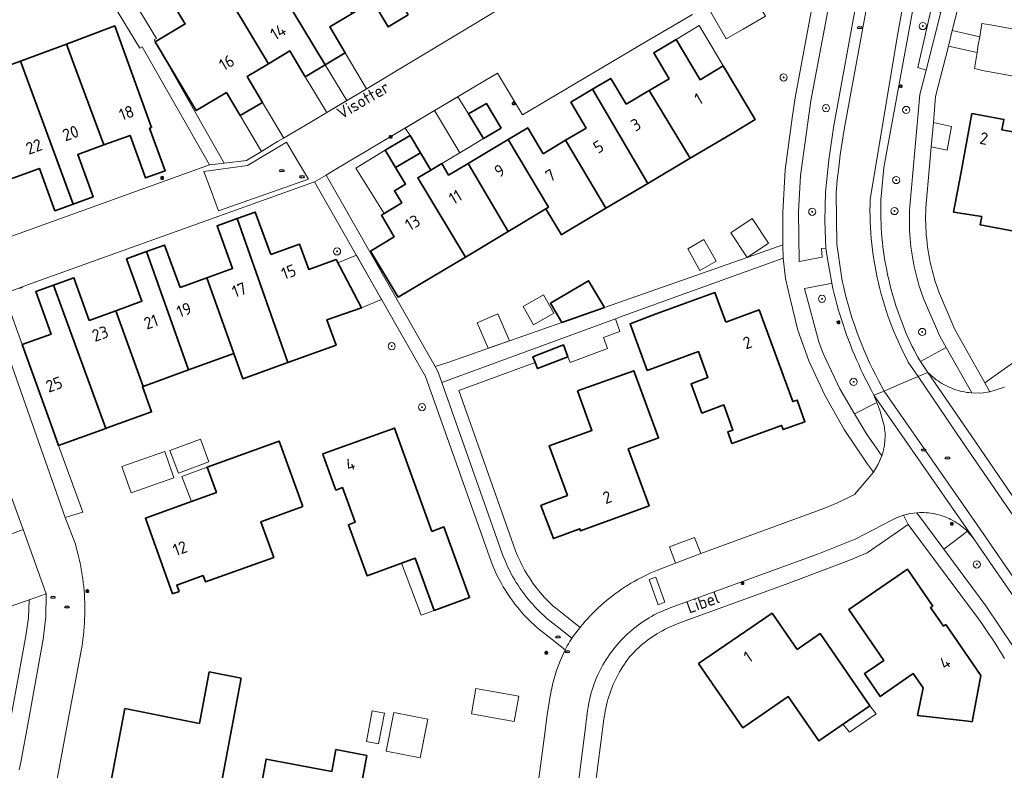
# Model space of a CAD drawing. Header units: metres. Extents: x 152610 to 160096, y 456114 to 462495.
# Tile 603 of 938: x 158828 to 158938, y 460103 to 460187. Entities that reach past the tile are written whole.
import ezdxf
from ezdxf.enums import TextEntityAlignment as Align

# ---------------------------------------------------------------- set-up
doc = ezdxf.new("R2010")
doc.units = ezdxf.units.M
doc.header["$LTSCALE"] = 0.5
doc.layers.get('0').update_dxf_attribs({"linetype": 'CONTINUOUS'})
for name, color, linetype, lineweight in [('B-PV-GR-BEPLANTING_CULTUUR_HEESTERS-GV', 251, 'CONTINUOUS', 18), ('B-PV-GR-BOOM-S', 251, 'CONTINUOUS', 25), ('B-PV-GR-HAAG-GV', 251, 'CONTINUOUS', 13), ('B-PV-IE-MEUBILAIR-S', 251, 'CONTINUOUS', 25), ('B-PV-OG-BEBOUWING-GV', 6, 'CONTINUOUS', 35), ('B-PV-OG-BEBOUWING-T18', 1, 'CONTINUOUS', 18), ('B-PV-OG-BEBOUWING_OVERBOUWING-GV', 251, 'CONTINUOUS', 18), ('B-PV-OG-BEBOUWING_SCHUUR-GV', 251, 'CONTINUOUS', 18), ('B-PV-OG-TERREIN_BEGROEID-GV', 251, 'CONTINUOUS', 18), ('B-PV-OG-TOPOGRAFIE-T18', 1, 'CONTINUOUS', 18), ('B-PV-VH-GESLOTENVERHARDING_ASFALT-GV', 251, 'CONTINUOUS', 18), ('B-PV-VH-HALFVERHARDING_GRAVEL-GV', 251, 'CONTINUOUS', 18), ('B-PV-VH-ONVERHARD_ZAND-GV', 251, 'CONTINUOUS', 18), ('B-PV-VH-OPENVERHARDING_BETONSTRAATSTEEN-GV', 251, 'CONTINUOUS', 18), ('B-PV-VH-OPENVERHARDING_TEGEL-GV', 251, 'CONTINUOUS', 18)]:
    doc.layers.add(name, color=color, linetype=linetype, lineweight=lineweight)
doc.styles.add('NLCS-ISO', font='NLCS-ISO.ttf')
doc.styles.add('NLCS-ISO-M750-T18', font='NLCS-ISO.ttf', dxfattribs={"height": 1.35})

# ---------------------------------------------------------------- blocks, each defined once
blk = doc.blocks.new('SIE-MEUBILAIR_PAAL_LICHTMAST-SO')
for points in [[(-0.62, 0), (-1, 0)], [(-0.71, 0.71), (-0.44, 0.44)], [(0, 1), (0, 0.62)], [(0.44, 0.44), (0.71, 0.71)], [(1, 0), (0.62, 0)], [(-0.71, -0.71), (-0.44, -0.44)], [(0, -0.62), (0, -1)], [(0.44, -0.44), (0.71, -0.71)]]:
    blk.add_lwpolyline(points)
blk.add_circle((0, 0), 0.5)
blk = doc.blocks.new('SIE-MEUBILAIR_PUT_RIOOLPUT-SO')
blk.add_ellipse((0, 0), major_axis=(1.25, 0), ratio=0.54)
at = {"style": 'NLCS-ISO'}
blk.add_text('ri', height=0.75, dxfattribs=at).set_placement((-0.04, 0.07), align=Align.MIDDLE_CENTER)
blk = doc.blocks.new('SGR-BOOM_GBKN-SO')
at = {"linetype": 'ByBlock', "lineweight": 18}
h = blk.add_hatch(color=0, dxfattribs=at)
h.dxf.hatch_style = 1
edge = h.paths.add_edge_path()
edge.add_arc((0, 0), 0.25, 0, 360)
at = {"color": 0, "linetype": 'ByBlock', "lineweight": 18}
for radius in [2, 0.25]:
    blk.add_circle((0, 0), radius, dxfattribs=at)
at = {"color": 0, "linetype": 'ByBlock', "lineweight": 18, "style": 'NLCS-ISO'}
blk.add_attdef('SOORT', (2.5, 0), '', height=1.5, dxfattribs=at)

msp = doc.modelspace()

# ---------------------------------------------------------------- linework, layer by layer
at = {"layer": 'B-PV-GR-BEPLANTING_CULTUUR_HEESTERS-GV', "flags": 128}
for points in [[(158931.104, 460187.416), (158929.972, 460187.624), (158928.533, 460181.221), (158929.447, 460180.936)], [(158932.271, 460174.647), (158930.254, 460175.084), (158930.014, 460172.363), (158931.786, 460171.983)]]:
    msp.add_lwpolyline(points, close=True, dxfattribs=at)
for points in [[(158951.39, 460156.81), (158937.56, 460147.1), (158936.007, 460145.967), (158936.572, 460144.959), (158938.213, 460145.476)], [(158826.24, 460150.55), (158833.14, 460130.92), (158834.099, 460131.209), (158835.1, 460131.51), (158832.409, 460138.978), (158831.39, 460141.8), (158828.34, 460150.25), (158826.561, 460155.154)]]:
    msp.add_lwpolyline(points, dxfattribs=at)
at = {"layer": 'B-PV-GR-HAAG-GV', "flags": 128}
msp.add_lwpolyline([(158885.706, 460148.25), (158885.457, 460148.891), (158888.865, 460150.213), (158889.377, 460148.892), (158889.63, 460148.239), (158893.808, 460149.823), (158893.357, 460151.053), (158895.198, 460151.727), (158894.682, 460153.136), (158876.686, 460146.544), (158875.277, 460146.028), (158882.11, 460126.67), (158882.247, 460126.321), (158882.391, 460125.974), (158882.543, 460125.631), (158882.702, 460125.291), (158882.869, 460124.954), (158883.042, 460124.621), (158883.222, 460124.292), (158883.41, 460123.966), (158883.604, 460123.645), (158883.805, 460123.328), (158884.013, 460123.016), (158884.228, 460122.707), (158884.448, 460122.404), (158884.676, 460122.105), (158884.91, 460121.812), (158885.15, 460121.523), (158885.396, 460121.239), (158885.648, 460120.961), (158885.905, 460120.688), (158886.169, 460120.421), (158886.438, 460120.159), (158886.713, 460119.903), (158886.993, 460119.653), (158887.02, 460119.63), (158888.37, 460118.572), (158889.82, 460117.43), (158890.005, 460117.688), (158890.253, 460118.023), (158890.508, 460118.353), (158890.727, 460118.625), (158889.297, 460119.752), (158887.969, 460120.792), (158887.724, 460121.012), (158887.472, 460121.245), (158887.226, 460121.486), (158886.985, 460121.73), (158886.75, 460121.979), (158886.519, 460122.234), (158886.294, 460122.493), (158886.073, 460122.759), (158885.859, 460123.028), (158885.651, 460123.3), (158885.451, 460123.576), (158885.253, 460123.86), (158885.063, 460124.146), (158884.879, 460124.435), (158884.702, 460124.729), (158884.53, 460125.027), (158884.366, 460125.327), (158884.207, 460125.633), (158884.054, 460125.942), (158883.908, 460126.253), (158883.77, 460126.565), (158883.638, 460126.883), (158883.516, 460127.194), (158877.185, 460145.129)], close=True, dxfattribs=at)
at = {"layer": 'B-PV-OG-BEBOUWING-GV', "flags": 128}
for points in [[(158871.512, 460187.124), (158865.213, 460197.575), (158860.658, 460194.857), (158865.248, 460187.27), (158867.54, 460188.64), (158869.26, 460185.78)], [(158855.907, 460192.022), (158854.358, 460194.591), (158849.782, 460191.86), (158855.877, 460181.655), (158858.28, 460183.09), (158860, 460180.21), (158862.228, 460181.546), (158855.92, 460192.03)], [(158865.248, 460187.27), (158860.658, 460194.857), (158855.92, 460192.03), (158862.228, 460181.546), (158864.47, 460182.89), (158862.74, 460185.77)], [(158855.877, 460181.655), (158849.782, 460191.86), (158844.878, 460188.934), (158846.42, 460186.36), (158846.569, 460186.111), (158843.215, 460184.112), (158847.797, 460176.424), (158851.168, 460178.434), (158852.71, 460175.86), (158855.21, 460177.34), (158853.49, 460180.23)], [(158837.471, 460172.582), (158840.42, 460173.65), (158842.14, 460168.89), (158844.31, 460169.68), (158842.58, 460174.44), (158842.8, 460174.52), (158839.73, 460182.99), (158838.682, 460185.88), (158833.27, 460183.865), (158834.33, 460181.02)], [(158834.33, 460181.02), (158833.27, 460183.865), (158828.132, 460181.952), (158834.035, 460165.951), (158836.27, 460166.76), (158834.54, 460171.52), (158837.471, 460172.582)], [(158904.156, 460179.873), (158901.47, 460184.38), (158898.97, 460182.89), (158900.7, 460179.98), (158898.482, 460178.658), (158903.058, 460171.088), (158907.75, 460173.87), (158910.319, 460175.405), (158906.733, 460181.409)], [(158834.035, 460165.951), (158828.132, 460181.952), (158823.492, 460180.258), (158824.52, 460177.44), (158824.137, 460177.299), (158825.747, 460173.114), (158825.49, 460173.02), (158827.03, 460168.78), (158827.289, 460168.874), (158830.26, 460169.96), (158831.99, 460165.21)], [(158895.9, 460177.12), (158894.17, 460180.02), (158892.133, 460178.806), (158898.304, 460168.269), (158903.058, 460171.088), (158898.482, 460178.658)], [(158898.304, 460168.269), (158892.133, 460178.806), (158889.69, 460177.35), (158891.41, 460174.47), (158889.116, 460173.098), (158893.629, 460165.498)], [(158881.91, 460174.46), (158880.26, 460177.23), (158878.27, 460176.04), (158879.92, 460173.28)], [(158935.672, 460164.582), (158935.499, 460163.625), (158941.037, 460162.605), (158941.404, 460164.546), (158943.065, 460173.322), (158937.92, 460174.26), (158938.097, 460175.207), (158938.14, 460175.44), (158934.57, 460176.09), (158933.34, 460169.34), (158932.516, 460165.06)], [(158872.876, 460171.712), (158871.72, 460173.64), (158868.95, 460171.979), (158870.099, 460170.063)], [(158886.61, 460171.6), (158884.89, 460174.5), (158882.679, 460173.18), (158887.219, 460165.63), (158886.92, 460165.45), (158888.64, 460162.54), (158888.986, 460162.743), (158893.629, 460165.498), (158889.116, 460173.098)], [(158887.219, 460165.63), (158882.679, 460173.18), (158878.204, 460170.508), (158882.687, 460162.909), (158886.92, 460165.45)], [(158870.099, 460170.063), (158871.218, 460168.197), (158869.974, 460167.451), (158870.791, 460166.088), (158868.51, 460164.72), (158869.955, 460162.31), (158867.296, 460160.716), (158870.381, 460155.57), (158877.904, 460160.038), (158872.58, 460168.901), (158874.039, 460169.772), (158872.876, 460171.712)], [(158882.687, 460162.909), (158878.204, 460170.508), (158876.024, 460169.206), (158875.254, 460170.496), (158874.039, 460169.772), (158872.58, 460168.901), (158877.904, 460160.038)], [(158856.13, 460160.31), (158854.41, 460165.07), (158852.38, 460164.333), (158858.044, 460148.247), (158863.44, 460150.199), (158862.42, 460153.02), (158866.288, 460154.372), (158863.44, 460159.755), (158860.384, 460158.649), (158859.36, 460161.48)], [(158858.044, 460148.247), (158852.38, 460164.333), (158850.14, 460163.52), (158851.87, 460158.76), (158848.999, 460157.715), (158851.995, 460149.25), (158852.996, 460146.422)], [(158846.952, 460147.426), (158842.242, 460160.649), (158840.01, 460159.84), (158841.73, 460155.09), (158838.808, 460154.028), (158841.846, 460145.58)], [(158845.99, 460156.62), (158844.26, 460161.38), (158842.242, 460160.649), (158846.952, 460147.426), (158851.995, 460149.25), (158848.999, 460157.715)], [(158835.84, 460152.95), (158834.12, 460157.72), (158831.847, 460156.897), (158837.68, 460140.884), (158837.849, 460140.945), (158842.809, 460142.739), (158841.785, 460145.558), (158841.846, 460145.58), (158838.808, 460154.028)], [(158893.457, 460154.39), (158891.683, 460157.392), (158887.424, 460154.874), (158888.696, 460152.722)], [(158837.68, 460140.884), (158831.847, 460156.897), (158829.84, 460156.17), (158831.57, 460151.42), (158828.34, 460150.25), (158831.39, 460141.8), (158832.409, 460138.978)], [(158907.03, 460152.76), (158905.82, 460156.06), (158899.25, 460153.69), (158896.337, 460152.583), (158898.25, 460147.367), (158901.16, 460148.43), (158903.98, 460149.46), (158905.031, 460146.578), (158903.161, 460145.869), (158904.36, 460142.581), (158906.81, 460143.51), (158907.84, 460140.69), (158907.26, 460140.48), (158907.72, 460139.2), (158913.27, 460141.21), (158913.44, 460140.74), (158915.89, 460141.62), (158915, 460144.05), (158914.52, 460143.88), (158910.78, 460154.13)], [(158889.377, 460148.892), (158888.865, 460150.213), (158885.457, 460148.891), (158885.706, 460148.25), (158885.969, 460147.571)], [(158887.212, 460129.999), (158887.751, 460128.559), (158890.694, 460129.661), (158890.78, 460129.43), (158898.46, 460132.23), (158896.12, 460138.58), (158899.415, 460139.785), (158899.51, 460139.82), (158896.74, 460147.33), (158890.46, 460145.06), (158892.06, 460140.63), (158887.27, 460138.91), (158889.318, 460133.38), (158886.808, 460132.44), (158886.361, 460132.272)], [(158874.16, 460129.36), (158869.96, 460140.92), (158861.95, 460138.02), (158861.994, 460137.9), (158863.317, 460134.263), (158863.42, 460133.98), (158864.17, 460134.25), (158865.58, 460130.38), (158864.83, 460130.11), (158866.91, 460124.39), (158872.3, 460126.35), (158874.43, 460120.52), (158878.38, 460121.95), (158875.51, 460129.85)], [(158859.74, 460132.13), (158857.076, 460139.453), (158849.031, 460136.545), (158850.06, 460133.7), (158847.172, 460132.661), (158842.11, 460130.84), (158845.16, 460122.39), (158845.349, 460122.456), (158845.692, 460122.575), (158845.88, 460122.64), (158845.62, 460123.36), (158848.57, 460124.42), (158848.82, 460123.7), (158856.47, 460126.45), (158855.03, 460130.43)], [(158930.2, 460121.01), (158927.36, 460125.12), (158920.79, 460120.61), (158924.7, 460114.92), (158922.846, 460113.653), (158922.55, 460113.45), (158924.3, 460110.9), (158928.01, 460113.45), (158929.1, 460111.87), (158928.49, 460108.77), (158934.158, 460108.118), (158934.58, 460108.07), (158935.57, 460113.23), (158931.63, 460118.94), (158931.38, 460118.77), (158929.95, 460120.84)], [(158915.01, 460116.15), (158912.21, 460120.2), (158904, 460114.57), (158908.94, 460107.39), (158914.02, 460110.89), (158917.43, 460105.93), (158923.15, 460109.86), (158917.597, 460117.928)], [(158852.819, 460112.949), (158849.259, 460113.643), (158848.15, 460107.89), (158839.82, 460109.54), (158838.05, 460100.31), (158836.62, 460100.59), (158835.919, 460096.907), (158845.66, 460094.978), (158846.709, 460100.419), (158850.327, 460099.709), (158850.742, 460101.822)], [(158866.89, 460104.3), (158863.43, 460104.95), (158862.97, 460102.51), (158855.62, 460103.89), (158853.33, 460091.56), (158857.91, 460090.7), (158857.81, 460090.2), (158858.99, 460089.98), (158859.09, 460090.48), (158860.95, 460090.13), (158862.49, 460098.46), (158865.69, 460097.87)]]:
    msp.add_lwpolyline(points, close=True, dxfattribs=at)
at = {"layer": 'B-PV-OG-BEBOUWING_OVERBOUWING-GV', "flags": 128}
for points in [[(158905.494, 460183.507), (158904.053, 460185.926), (158901.47, 460184.38), (158904.156, 460179.873), (158906.733, 460181.409)], [(158862.228, 460181.546), (158864.642, 460177.546), (158865.978, 460178.347), (158866.84, 460178.864), (158864.47, 460182.89)], [(158864.642, 460177.546), (158862.228, 460181.546), (158860, 460180.21), (158862.402, 460176.203)], [(158874.458, 460176.425), (158877.294, 460171.713), (158879.92, 460173.28), (158878.27, 460176.04), (158877.064, 460177.973)], [(158857.587, 460173.353), (158855.21, 460177.34), (158852.71, 460175.86), (158855.092, 460171.84), (158856.9, 460172.95), (158857.575, 460173.346)], [(158877.294, 460171.713), (158874.458, 460176.425), (158871.169, 460174.471), (158871.72, 460173.64), (158872.876, 460171.712), (158874.039, 460169.772), (158875.254, 460170.496)], [(158870.099, 460170.063), (158868.95, 460171.979), (158865.645, 460169.968), (158868.813, 460164.902), (158870.791, 460166.088), (158869.974, 460167.451), (158871.218, 460168.197)], [(158845.312, 460135.352), (158844.274, 460138.291), (158839.494, 460136.603), (158840.533, 460133.663)], [(158850.06, 460133.7), (158849.031, 460136.545), (158846.173, 460135.51), (158847.257, 460132.692)], [(158874.43, 460120.52), (158872.3, 460126.35), (158870.773, 460125.795), (158872.955, 460119.986)], [(158923.848, 460108.956), (158923.15, 460109.86), (158920.143, 460107.794), (158920.89, 460106.908)], [(158868.843, 460109.035), (158867.489, 460109.293), (158866.836, 460105.866), (158868.191, 460105.609)]]:
    msp.add_lwpolyline(points, close=True, dxfattribs=at)
at = {"layer": 'B-PV-OG-BEBOUWING_SCHUUR-GV', "flags": 128}
for points in [[(158911.808, 460161.576), (158909.982, 460164.336), (158907.608, 460162.765), (158909.434, 460160.005)], [(158905.947, 460159.576), (158904.586, 460161.988), (158902.775, 460160.966), (158904.136, 460158.554)], [(158868.536, 460155.307), (158865.709, 460160.26), (158863.632, 460159.392), (158866.288, 460154.372)], [(158887.806, 460153.774), (158886.646, 460155.805), (158884.352, 460154.495), (158885.513, 460152.464)], [(158882.841, 460150.671), (158881.524, 460153.676), (158879.216, 460152.665), (158880.456, 460149.835)], [(158849.214, 460137.14), (158848.26, 460139.674), (158844.861, 460138.395), (158845.815, 460135.86)], [(158883.869, 460110.928), (158879.093, 460111.784), (158878.588, 460108.966), (158883.364, 460108.11)], [(158873.707, 460108.355), (158869.903, 460109.099), (158869.058, 460104.779), (158872.863, 460104.036)]]:
    msp.add_lwpolyline(points, close=True, dxfattribs=at)
at = {"layer": 'B-PV-OG-TERREIN_BEGROEID-GV', "flags": 128}
for points in [[(158928.365, 460225.046), (158926.11, 460227.06), (158926.51, 460221.4), (158925.41, 460216.24), (158922.92, 460211.55), (158922.47, 460209.45), (158920.14, 460197.32), (158918.7, 460189.01), (158916.55, 460177.5), (158915.39, 460169.15), (158915.16, 460165.11), (158915.26, 460159.53), (158917.82, 460160.01), (158917.73, 460160.98), (158918.23, 460161.03), (158918.13, 460164.07), (158918.18, 460167.31), (158918.56, 460170.92), (158919.1, 460174.51), (158921.29, 460186.58), (158924.81, 460205.79)], [(158921.447, 460142.513), (158923.931, 460143.76), (158923.607, 460144.575), (158923.338, 460145.127), (158923.05, 460145.67), (158922.953, 460145.856), (158922.679, 460146.39), (158922.413, 460146.928), (158922.153, 460147.469), (158921.901, 460148.014), (158921.656, 460148.562), (158921.419, 460149.113), (158921.189, 460149.668), (158920.966, 460150.225), (158920.751, 460150.786), (158920.543, 460151.349), (158920.343, 460151.915), (158920.15, 460152.483), (158919.965, 460153.054), (158919.788, 460153.628), (158919.618, 460154.203), (158919.456, 460154.781), (158919.302, 460155.361), (158919.155, 460155.943), (158919.016, 460156.527), (158918.885, 460157.113), (158918.396, 460157.023), (158915.84, 460156.54), (158917.46, 460150.54), (158917.93, 460149.26), (158919.78, 460145.31)]]:
    msp.add_lwpolyline(points, close=True, dxfattribs=at)
for points in [[(158931.01, 460204.38), (158927.49, 460185.06), (158924.73, 460170.04), (158924.42, 460166.8), (158924.38, 460166.48), (158924.368, 460165.95), (158924.363, 460165.42), (158924.367, 460164.89), (158924.378, 460164.36), (158924.398, 460163.83), (158924.426, 460163.301), (158924.461, 460162.772), (158924.505, 460162.244), (158924.556, 460161.716), (158924.616, 460161.19), (158924.683, 460160.664), (158924.759, 460160.139), (158924.842, 460159.616), (158924.933, 460159.094), (158925.032, 460158.573), (158925.139, 460158.054), (158925.254, 460157.536), (158925.376, 460157.021), (158925.507, 460156.507), (158925.645, 460155.995), (158925.79, 460155.485), (158925.944, 460154.978), (158926.105, 460154.473), (158926.273, 460153.97), (158926.45, 460153.47), (158926.633, 460152.973), (158926.825, 460152.479), (158927.023, 460151.988), (158927.229, 460151.499), (158927.443, 460151.014), (158927.663, 460150.532), (158927.891, 460150.054), (158928.126, 460149.578), (158928.369, 460149.107), (158928.51, 460148.84), (158928.824, 460148.373), (158931.676, 460149.937), (158930.97, 460151.18), (158929.12, 460155.47), (158929.108, 460155.502), (158928.957, 460155.927), (158928.814, 460156.355), (158928.679, 460156.786), (158928.55, 460157.218), (158928.43, 460157.653), (158928.317, 460158.09), (158928.213, 460158.529), (158928.115, 460158.97), (158928.026, 460159.412), (158927.945, 460159.856), (158927.871, 460160.301), (158927.806, 460160.748), (158927.748, 460161.195), (158927.698, 460161.644), (158927.657, 460162.093), (158927.623, 460162.543), (158927.597, 460162.994), (158927.579, 460163.445), (158927.569, 460163.896), (158927.567, 460164.347), (158927.574, 460164.798), (158927.588, 460165.249), (158927.61, 460165.7), (158928.75, 460178.21), (158929.447, 460180.936), (158928.533, 460181.221), (158929.972, 460187.624)], [(158942.41, 460117.45), (158936.56, 460125.93), (158934.77, 460128.54), (158934.624, 460128.731), (158934.472, 460128.916), (158934.313, 460129.097), (158934.149, 460129.272), (158934.055, 460129.366), (158931.42, 460127.365), (158936.13, 460121.02), (158939.32, 460116.27)]]:
    msp.add_lwpolyline(points, dxfattribs=at)
at = {"layer": 'B-PV-VH-GESLOTENVERHARDING_ASFALT-GV', "flags": 128}
for points in [[(158924.81, 460205.79), (158921.29, 460186.58), (158919.1, 460174.51), (158918.56, 460170.92), (158918.18, 460167.31), (158918.13, 460164.07), (158918.23, 460161.03), (158918.37, 460160.07), (158918.885, 460157.113), (158919.016, 460156.527), (158919.155, 460155.943), (158919.302, 460155.361), (158919.456, 460154.781), (158919.618, 460154.203), (158919.788, 460153.628), (158919.965, 460153.054), (158920.15, 460152.483), (158920.343, 460151.915), (158920.543, 460151.349), (158920.751, 460150.786), (158920.966, 460150.225), (158921.189, 460149.668), (158921.419, 460149.113), (158921.656, 460148.562), (158921.901, 460148.014), (158922.153, 460147.469), (158922.413, 460146.928), (158922.679, 460146.39), (158922.953, 460145.856), (158923.05, 460145.67), (158923.338, 460145.127), (158923.607, 460144.575), (158924.738, 460145.055), (158924.112, 460146.229), (158923.771, 460146.889), (158923.442, 460147.556), (158923.124, 460148.227), (158922.817, 460148.904), (158922.522, 460149.586), (158922.239, 460150.273), (158921.967, 460150.964), (158921.707, 460151.66), (158921.459, 460152.361), (158921.222, 460153.065), (158920.998, 460153.774), (158920.786, 460154.486), (158920.585, 460155.201), (158920.398, 460155.92), (158920.222, 460156.642), (158920.058, 460157.367), (158919.451, 460161.478), (158919.376, 460167.211), (158919.507, 460168.636), (158919.663, 460170.058), (158919.845, 460171.477), (158920.051, 460172.893), (158920.282, 460174.305), (158931.69, 460236.456)], [(158931.69, 460236.456), (158920.282, 460174.305), (158920.051, 460172.893), (158919.845, 460171.477), (158919.663, 460170.058), (158919.507, 460168.636), (158919.376, 460167.211), (158919.451, 460161.478), (158920.058, 460157.367), (158920.222, 460156.642), (158920.398, 460155.92), (158920.585, 460155.201), (158920.786, 460154.486), (158920.998, 460153.774), (158921.222, 460153.065), (158921.459, 460152.361), (158921.707, 460151.66), (158921.967, 460150.964), (158922.239, 460150.273), (158922.522, 460149.586), (158922.817, 460148.904), (158923.124, 460148.227), (158923.442, 460147.556), (158923.771, 460146.889), (158924.112, 460146.229), (158924.738, 460145.055), (158926.18, 460145.667), (158928.536, 460146.667), (158927.452, 460148.274), (158927.159, 460148.834), (158926.876, 460149.398), (158926.603, 460149.968), (158926.339, 460150.542), (158926.086, 460151.121), (158925.843, 460151.704), (158925.61, 460152.291), (158925.387, 460152.882), (158925.175, 460153.477), (158924.973, 460154.075), (158924.781, 460154.677), (158924.6, 460155.282), (158924.429, 460155.891), (158924.269, 460156.502), (158924.12, 460157.115), (158923.981, 460157.732), (158923.853, 460158.35), (158923.736, 460158.971), (158923.63, 460159.594), (158923.534, 460160.218), (158923.45, 460160.844), (158923.376, 460161.471), (158923.313, 460162.1), (158923.262, 460162.729), (158923.221, 460163.36), (158923.191, 460163.991), (158923.172, 460164.622), (158923.164, 460165.254), (158923.167, 460165.885), (158923.181, 460166.517), (158926.309, 460185.275), (158929.829, 460204.595)], [(158929.829, 460204.595), (158926.309, 460185.275), (158923.181, 460166.517), (158923.167, 460165.885), (158923.164, 460165.254), (158923.172, 460164.622), (158923.191, 460163.991), (158923.221, 460163.36), (158923.262, 460162.729), (158923.313, 460162.1), (158923.376, 460161.471), (158923.45, 460160.844), (158923.534, 460160.218), (158923.63, 460159.594), (158923.736, 460158.971), (158923.853, 460158.35), (158923.981, 460157.732), (158924.12, 460157.115), (158924.269, 460156.502), (158924.429, 460155.891), (158924.6, 460155.282), (158924.781, 460154.677), (158924.973, 460154.075), (158925.175, 460153.477), (158925.387, 460152.882), (158925.61, 460152.291), (158925.843, 460151.704), (158926.086, 460151.121), (158926.339, 460150.542), (158926.603, 460149.968), (158926.876, 460149.398), (158927.159, 460148.834), (158927.452, 460148.274), (158928.536, 460146.667), (158929.651, 460147.141), (158928.824, 460148.373), (158928.51, 460148.84), (158928.369, 460149.107), (158928.126, 460149.578), (158927.891, 460150.054), (158927.663, 460150.532), (158927.443, 460151.014), (158927.229, 460151.499), (158927.023, 460151.988), (158926.825, 460152.479), (158926.633, 460152.973), (158926.45, 460153.47), (158926.273, 460153.97), (158926.105, 460154.473), (158925.944, 460154.978), (158925.79, 460155.485), (158925.645, 460155.995), (158925.507, 460156.507), (158925.376, 460157.021), (158925.254, 460157.536), (158925.139, 460158.054), (158925.032, 460158.573), (158924.933, 460159.094), (158924.842, 460159.616), (158924.759, 460160.139), (158924.683, 460160.664), (158924.616, 460161.19), (158924.556, 460161.716), (158924.505, 460162.244), (158924.461, 460162.772), (158924.426, 460163.301), (158924.398, 460163.83), (158924.378, 460164.36), (158924.367, 460164.89), (158924.363, 460165.42), (158924.368, 460165.95), (158924.38, 460166.48), (158924.42, 460166.8), (158924.73, 460170.04), (158927.49, 460185.06), (158931.01, 460204.38)], [(158940.12, 460131.86), (158934.483, 460140.088), (158929.651, 460147.141), (158928.536, 460146.667), (158933.493, 460139.41), (158939.13, 460131.182)], [(158939.13, 460131.182), (158933.493, 460139.41), (158928.536, 460146.667), (158926.18, 460145.667), (158924.738, 460145.055), (158930.122, 460137.318), (158935.755, 460129.226), (158937.548, 460126.611), (158943.398, 460118.131)], [(158943.398, 460118.131), (158937.548, 460126.611), (158935.755, 460129.226), (158930.122, 460137.318), (158924.738, 460145.055), (158923.607, 460144.575), (158929.137, 460136.632), (158934.77, 460128.54), (158936.56, 460125.93), (158942.41, 460117.45)]]:
    msp.add_lwpolyline(points, dxfattribs=at)
at = {"layer": 'B-PV-VH-HALFVERHARDING_GRAVEL-GV', "flags": 128}
msp.add_lwpolyline([(158913.46, 460159.91), (158913.43, 460161.39), (158909.44, 460159.99), (158893.457, 460154.39), (158888.696, 460152.722), (158875.96, 460148.26), (158874.515, 460147.804), (158874.87, 460147.18), (158875.277, 460146.028), (158876.686, 460146.544), (158894.682, 460153.136), (158895.54, 460153.45)], close=True, dxfattribs=at)
at = {"layer": 'B-PV-VH-ONVERHARD_ZAND-GV', "flags": 128}
msp.add_lwpolyline([(158877.185, 460145.129), (158885.706, 460148.25), (158885.457, 460148.891), (158888.865, 460150.213), (158889.377, 460148.892), (158889.63, 460148.239), (158893.808, 460149.823), (158893.357, 460151.053), (158895.198, 460151.727), (158894.682, 460153.136), (158876.686, 460146.544), (158875.277, 460146.028), (158882.11, 460126.67), (158882.247, 460126.321), (158882.391, 460125.974), (158882.543, 460125.631), (158882.702, 460125.291), (158882.869, 460124.954), (158883.042, 460124.621), (158883.222, 460124.292), (158883.41, 460123.966), (158883.604, 460123.645), (158883.805, 460123.328), (158884.013, 460123.016), (158884.228, 460122.707), (158884.448, 460122.404), (158884.676, 460122.105), (158884.91, 460121.812), (158885.15, 460121.523), (158885.396, 460121.239), (158885.648, 460120.961), (158885.905, 460120.688), (158886.169, 460120.421), (158886.438, 460120.159), (158886.713, 460119.903), (158886.993, 460119.653), (158887.02, 460119.63), (158888.37, 460118.572), (158889.82, 460117.43), (158890.005, 460117.688), (158890.253, 460118.023), (158890.508, 460118.353), (158890.727, 460118.625), (158889.297, 460119.752), (158887.969, 460120.792), (158887.724, 460121.012), (158887.472, 460121.245), (158887.226, 460121.486), (158886.985, 460121.73), (158886.75, 460121.979), (158886.519, 460122.234), (158886.294, 460122.493), (158886.073, 460122.759), (158885.859, 460123.028), (158885.651, 460123.3), (158885.451, 460123.576), (158885.253, 460123.86), (158885.063, 460124.146), (158884.879, 460124.435), (158884.702, 460124.729), (158884.53, 460125.027), (158884.366, 460125.327), (158884.207, 460125.633), (158884.054, 460125.942), (158883.908, 460126.253), (158883.77, 460126.565), (158883.638, 460126.883), (158883.516, 460127.194)], close=True, dxfattribs=at)
at = {"layer": 'B-PV-VH-OPENVERHARDING_BETONSTRAATSTEEN-GV', "flags": 128}
for points in [[(158909.972, 460189.511), (158909.2, 460190.81), (158904.95, 460188.132), (158907.08, 460184.43), (158908.961, 460185.516), (158911.48, 460186.97)], [(158853.53, 460170.27), (158857.9, 460172.89), (158859.123, 460170.819), (158860.34, 460168.76), (158850.29, 460165.22), (158849.47, 460167.433), (158848.66, 460169.62)], [(158830.999, 460122.366), (158828.45, 460129.58), (158823.8, 460127.86), (158826.36, 460120.92), (158826.18, 460120.85), (158826.23, 460120.7), (158829.097, 460121.702)], [(158899.473, 460121.158), (158898.452, 460123.974), (158899.204, 460124.247), (158900.225, 460121.431)], [(158899.473, 460121.158), (158900.225, 460121.431), (158899.204, 460124.247), (158898.452, 460123.974)]]:
    msp.add_lwpolyline(points, close=True, dxfattribs=at)
for points in [[(158883.14, 460188.66), (158878.69, 460185.97), (158865.978, 460178.347), (158862.402, 460176.203), (158860.53, 460175.08), (158857.575, 460173.346), (158856.9, 460172.95), (158855.091, 460171.839), (158853.43, 460170.82), (158850.911, 460170.544), (158849.271, 460170.37), (158826.65, 460162.19)], [(158822.087, 460154.385), (158828.558, 460156.782), (158828.738, 460156.855), (158828.92, 460156.92), (158859.042, 460167.756), (158861.039, 460168.443), (158862.322, 460169.213), (158863.22, 460169.75), (158880.04, 460179.74), (158881.5, 460180.61), (158884.311, 460175.95), (158898.2, 460184.2), (158903.308, 460187.176)], [(158956.822, 460182.233), (158936.64, 460186), (158935.68, 460186.16), (158935.433, 460184.678), (158935.282, 460183.773), (158935.136, 460182.899), (158934.84, 460181.12), (158935.76, 460180.9), (158955.2, 460177.35)], [(158828.04, 460156.52), (158828.209, 460156.615), (158828.382, 460156.702), (158828.558, 460156.782), (158822.087, 460154.385)], [(158830.52, 460092.44), (158833.37, 460107.67), (158834.99, 460116.4), (158835.061, 460116.847), (158835.124, 460117.294), (158835.179, 460117.743), (158835.226, 460118.193), (158835.266, 460118.643), (158835.297, 460119.094), (158835.32, 460119.546), (158835.335, 460119.998), (158835.343, 460120.45), (158835.342, 460120.902), (158835.333, 460121.354), (158835.317, 460121.806), (158835.292, 460122.257), (158835.259, 460122.708), (158835.218, 460123.159), (158835.17, 460123.608), (158835.113, 460124.057), (158835.049, 460124.504), (158834.976, 460124.951), (158834.896, 460125.396), (158834.808, 460125.839), (158834.76, 460126.06), (158834.712, 460126.281), (158834.608, 460126.721), (158834.497, 460127.159), (158834.377, 460127.595), (158834.28, 460127.93), (158833.14, 460130.92), (158826.24, 460150.55)], [(158938.213, 460145.476), (158936.572, 460144.959), (158935.575, 460144.833), (158934.57, 460144.84), (158934.479, 460144.848), (158934.232, 460144.874), (158933.986, 460144.907), (158933.742, 460144.949), (158933.499, 460144.999), (158933.257, 460145.056), (158933.018, 460145.122), (158932.781, 460145.195), (158932.546, 460145.275), (158932.314, 460145.363), (158932.085, 460145.459), (158931.859, 460145.562), (158931.637, 460145.672), (158931.418, 460145.789), (158931.203, 460145.913), (158930.993, 460146.044), (158930.786, 460146.182), (158930.585, 460146.326), (158930.388, 460146.477), (158930.196, 460146.634), (158930.009, 460146.797), (158929.827, 460146.966), (158929.651, 460147.141), (158934.483, 460140.088), (158940.12, 460131.86)], [(158890.329, 460099.56), (158891.261, 460106.85), (158891.375, 460107.741), (158891.43, 460108.17), (158891.49, 460108.59), (158891.497, 460108.675), (158891.532, 460109.011), (158891.574, 460109.346), (158891.624, 460109.68), (158891.682, 460110.013), (158891.748, 460110.345), (158891.822, 460110.674), (158891.903, 460111.002), (158891.992, 460111.328), (158892.089, 460111.652), (158892.194, 460111.973), (158892.306, 460112.292), (158892.426, 460112.608), (158892.553, 460112.921), (158892.687, 460113.231), (158892.829, 460113.538), (158892.978, 460113.841), (158893.134, 460114.141), (158893.298, 460114.437), (158893.468, 460114.729), (158893.645, 460115.016), (158893.828, 460115.3), (158894.019, 460115.579), (158894.216, 460115.854), (158894.419, 460116.124), (158894.629, 460116.389), (158894.845, 460116.648), (158895.067, 460116.903), (158895.295, 460117.152), (158895.529, 460117.396), (158895.769, 460117.635), (158896.014, 460117.867), (158896.265, 460118.094), (158896.521, 460118.315), (158896.782, 460118.529), (158897.048, 460118.737), (158897.319, 460118.939), (158897.594, 460119.135), (158897.874, 460119.324), (158898.159, 460119.506), (158898.448, 460119.681), (158898.741, 460119.85), (158899.037, 460120.012), (158899.338, 460120.166), (158899.642, 460120.313), (158899.949, 460120.453), (158900.26, 460120.586), (158900.574, 460120.712), (158900.891, 460120.83), (158901.21, 460120.94), (158917.39, 460126.85), (158921.5, 460128.5), (158925.55, 460130.58), (158926.222, 460130.911), (158926.926, 460131.166), (158927.654, 460131.342), (158928.398, 460131.436), (158928.504, 460131.444), (158928.744, 460131.456), (158928.984, 460131.459), (158929.224, 460131.455), (158929.464, 460131.443), (158929.703, 460131.423), (158929.941, 460131.395), (158930.179, 460131.359), (158930.415, 460131.315), (158930.649, 460131.263), (158930.882, 460131.203), (158931.112, 460131.136), (158931.34, 460131.061), (158931.566, 460130.979), (158931.788, 460130.889), (158932.008, 460130.792), (158932.224, 460130.687), (158932.436, 460130.575), (158932.645, 460130.457), (158932.85, 460130.331), (158933.05, 460130.199), (158933.246, 460130.06), (158933.437, 460129.914), (158933.623, 460129.763), (158933.804, 460129.605), (158933.979, 460129.441), (158934.055, 460129.366), (158934.149, 460129.272), (158934.313, 460129.097), (158934.472, 460128.916), (158934.624, 460128.731), (158934.77, 460128.54), (158929.137, 460136.632), (158923.607, 460144.575), (158923.931, 460143.76), (158924.27, 460142.908), (158924.75, 460141.18), (158924.774, 460141.033), (158924.805, 460140.801), (158924.829, 460140.569), (158924.844, 460140.335), (158924.852, 460140.101), (158924.851, 460139.867), (158924.842, 460139.634), (158924.826, 460139.4), (158924.801, 460139.168), (158924.769, 460138.936), (158924.728, 460138.706), (158924.68, 460138.477), (158924.624, 460138.25), (158924.56, 460138.025), (158924.489, 460137.802), (158924.094, 460136.86), (158923.56, 460135.99), (158921.42, 460133.5), (158919.52, 460132.56), (158917.99, 460131.92), (158904.24, 460126.87), (158901.42, 460125.801), (158899.41, 460125.04), (158899.025, 460124.88), (158898.643, 460124.712), (158898.265, 460124.537), (158897.89, 460124.354), (158897.518, 460124.165), (158897.151, 460123.968), (158896.787, 460123.765), (158896.427, 460123.554), (158896.071, 460123.337), (158895.719, 460123.113), (158895.372, 460122.882), (158895.029, 460122.644), (158894.691, 460122.4), (158894.358, 460122.15), (158894.029, 460121.893), (158893.706, 460121.63), (158893.387, 460121.361), (158893.074, 460121.085), (158892.766, 460120.804), (158892.464, 460120.517), (158892.167, 460120.224), (158891.876, 460119.926), (158891.59, 460119.622), (158891.311, 460119.312), (158891.037, 460118.998), (158890.77, 460118.678), (158890.727, 460118.625), (158890.508, 460118.353), (158890.253, 460118.023), (158890.005, 460117.688), (158889.82, 460117.43), (158889.685, 460117.214), (158889.554, 460116.995), (158889.427, 460116.774), (158889.304, 460116.551), (158889.185, 460116.326), (158889.07, 460116.098), (158888.551, 460114.97), (158888.112, 460113.809), (158887.691, 460112.38), (158887.39, 460110.92), (158887.07, 460108.85), (158886.755, 460106.487), (158884.93, 460092.78)], [(158825.9, 460136.54), (158828.45, 460129.58), (158830.999, 460122.366), (158830.974, 460119.818), (158830.66, 460117.29), (158829.04, 460108.19), (158828.162, 460103.555), (158827.995, 460102.674)]]:
    msp.add_lwpolyline(points, dxfattribs=at)
at = {"layer": 'B-PV-VH-OPENVERHARDING_TEGEL-GV', "flags": 128}
for points in [[(158843.36, 460184.5), (158837.456, 460194.226), (158835.582, 460193.122), (158841.49, 460183.4), (158841.75, 460183.56), (158849.271, 460170.37), (158850.911, 460170.544), (158843.08, 460184.33)], [(158935.433, 460184.678), (158932.374, 460185.38), (158931.934, 460183.635), (158935.136, 460182.899), (158935.282, 460183.773)], [(158859.123, 460170.819), (158857.9, 460172.89), (158853.53, 460170.27), (158848.66, 460169.62), (158849.47, 460167.433), (158850.29, 460165.22), (158860.34, 460168.76)], [(158874.515, 460147.804), (158862.322, 460169.213), (158861.039, 460168.443), (158873.46, 460146.68), (158880.78, 460125.98), (158880.925, 460125.618), (158881.077, 460125.258), (158881.236, 460124.902), (158881.403, 460124.55), (158881.577, 460124.2), (158881.758, 460123.855), (158881.946, 460123.513), (158882.141, 460123.175), (158882.342, 460122.841), (158882.551, 460122.512), (158882.766, 460122.186), (158882.988, 460121.866), (158883.217, 460121.549), (158883.452, 460121.238), (158883.693, 460120.932), (158883.941, 460120.63), (158884.195, 460120.334), (158884.454, 460120.043), (158884.72, 460119.757), (158884.991, 460119.477), (158885.269, 460119.202), (158885.551, 460118.933), (158885.839, 460118.67), (158886.09, 460118.45), (158887.608, 460117.254), (158889.07, 460116.098), (158889.185, 460116.326), (158889.304, 460116.551), (158889.427, 460116.774), (158889.554, 460116.995), (158889.685, 460117.214), (158889.82, 460117.43), (158888.37, 460118.572), (158887.02, 460119.63), (158886.993, 460119.653), (158886.713, 460119.903), (158886.438, 460120.159), (158886.169, 460120.421), (158885.905, 460120.688), (158885.648, 460120.961), (158885.396, 460121.239), (158885.15, 460121.523), (158884.91, 460121.812), (158884.676, 460122.105), (158884.448, 460122.404), (158884.228, 460122.707), (158884.013, 460123.016), (158883.805, 460123.328), (158883.604, 460123.645), (158883.41, 460123.966), (158883.222, 460124.292), (158883.042, 460124.621), (158882.869, 460124.954), (158882.702, 460125.291), (158882.543, 460125.631), (158882.391, 460125.974), (158882.247, 460126.321), (158882.11, 460126.67), (158875.277, 460146.028), (158874.87, 460147.18)], [(158928.824, 460148.373), (158929.651, 460147.141), (158929.827, 460146.966), (158930.009, 460146.797), (158930.196, 460146.634), (158930.388, 460146.477), (158930.585, 460146.326), (158930.786, 460146.182), (158930.993, 460146.044), (158931.203, 460145.913), (158931.418, 460145.789), (158931.637, 460145.672), (158931.859, 460145.562), (158932.085, 460145.459), (158932.314, 460145.363), (158932.546, 460145.275), (158932.781, 460145.195), (158933.018, 460145.122), (158933.257, 460145.056), (158933.499, 460144.999), (158933.742, 460144.949), (158933.986, 460144.907), (158934.232, 460144.874), (158934.479, 460144.848), (158934.57, 460144.84), (158931.676, 460149.937)], [(158924.489, 460137.802), (158924.56, 460138.025), (158924.624, 460138.25), (158924.68, 460138.477), (158924.728, 460138.706), (158924.769, 460138.936), (158924.801, 460139.168), (158924.826, 460139.4), (158924.842, 460139.634), (158924.851, 460139.867), (158924.852, 460140.101), (158924.844, 460140.335), (158924.829, 460140.569), (158924.805, 460140.801), (158924.774, 460141.033), (158924.75, 460141.18), (158924.27, 460142.908), (158923.931, 460143.76), (158921.447, 460142.513), (158922.79, 460140.26)], [(158929.224, 460131.455), (158928.984, 460131.459), (158928.744, 460131.456), (158928.504, 460131.444), (158928.398, 460131.436), (158931.42, 460127.365), (158934.055, 460129.366), (158933.979, 460129.441), (158933.804, 460129.605), (158933.623, 460129.763), (158933.437, 460129.914), (158933.246, 460130.06), (158933.05, 460130.199), (158932.85, 460130.331), (158932.645, 460130.457), (158932.436, 460130.575), (158932.224, 460130.687), (158932.008, 460130.792), (158931.788, 460130.889), (158931.566, 460130.979), (158931.34, 460131.061), (158931.112, 460131.136), (158930.882, 460131.203), (158930.649, 460131.263), (158930.415, 460131.315), (158930.179, 460131.359), (158929.941, 460131.395), (158929.703, 460131.423), (158929.464, 460131.443)], [(158904.24, 460126.87), (158903.53, 460128.69), (158900.73, 460127.62), (158901.42, 460125.801)]]:
    msp.add_lwpolyline(points, close=True, dxfattribs=at)
for points in [[(158931.104, 460187.416), (158929.447, 460180.936), (158928.75, 460178.21), (158927.61, 460165.7), (158927.588, 460165.249), (158927.574, 460164.798), (158927.567, 460164.347), (158927.569, 460163.896), (158927.579, 460163.445), (158927.597, 460162.994), (158927.623, 460162.543), (158927.657, 460162.093), (158927.698, 460161.644), (158927.748, 460161.195), (158927.806, 460160.748), (158927.871, 460160.301), (158927.945, 460159.856), (158928.026, 460159.412), (158928.115, 460158.97), (158928.213, 460158.529), (158928.317, 460158.09), (158928.43, 460157.653), (158928.55, 460157.218), (158928.679, 460156.786), (158928.814, 460156.355), (158928.957, 460155.927), (158929.108, 460155.502), (158929.12, 460155.47), (158930.97, 460151.18), (158931.676, 460149.937), (158934.57, 460144.84), (158935.575, 460144.833), (158936.572, 460144.959), (158936.007, 460145.967), (158932.66, 460151.93), (158930.83, 460156.23), (158930.741, 460156.48), (158930.599, 460156.895), (158930.466, 460157.312), (158930.339, 460157.732), (158930.221, 460158.154), (158930.11, 460158.578), (158930.007, 460159.004), (158929.912, 460159.432), (158929.824, 460159.861), (158929.745, 460160.292), (158929.673, 460160.724), (158929.609, 460161.158), (158929.554, 460161.593), (158929.506, 460162.028), (158929.466, 460162.465), (158929.434, 460162.902), (158929.41, 460163.339), (158929.394, 460163.777), (158929.386, 460164.216), (158929.386, 460164.654), (158929.394, 460165.092), (158929.41, 460165.53), (158930.014, 460172.363), (158930.254, 460175.084), (158930.51, 460177.98), (158931.934, 460183.635), (158932.374, 460185.38), (158934.47, 460193.7)], [(158916.92, 460189.31), (158914.78, 460177.83), (158914.505, 460175.855), (158913.66, 460169.8), (158913.4, 460165.01), (158913.43, 460161.39), (158913.46, 460159.91), (158913.728, 460157.634), (158914.24, 460155.4), (158915.109, 460151.857), (158916.33, 460148.42), (158918.11, 460144.59), (158920.293, 460140.758), (158922.744, 460137.092), (158922.894, 460136.884), (158923.56, 460135.99), (158924.094, 460136.86), (158924.489, 460137.802), (158922.79, 460140.26), (158921.447, 460142.513), (158919.78, 460145.31), (158917.93, 460149.26), (158917.46, 460150.54), (158915.84, 460156.54), (158918.396, 460157.023), (158918.885, 460157.113), (158918.37, 460160.07), (158918.23, 460161.03), (158917.73, 460160.98), (158917.82, 460160.01), (158915.26, 460159.53), (158915.16, 460165.11), (158915.39, 460169.15), (158916.55, 460177.5), (158918.7, 460189.01)], [(158890.03, 460082.25), (158893.41, 460108.35), (158893.441, 460108.593), (158893.491, 460108.926), (158893.549, 460109.258), (158893.615, 460109.588), (158893.688, 460109.916), (158893.769, 460110.243), (158893.858, 460110.567), (158893.955, 460110.89), (158894.059, 460111.209), (158894.171, 460111.527), (158894.29, 460111.841), (158894.417, 460112.153), (158894.551, 460112.462), (158894.693, 460112.767), (158894.841, 460113.069), (158894.997, 460113.367), (158895.16, 460113.662), (158895.33, 460113.952), (158895.507, 460114.239), (158895.69, 460114.521), (158895.88, 460114.799), (158896.077, 460115.072), (158896.28, 460115.34), (158896.322, 460115.387), (158896.547, 460115.631), (158896.779, 460115.869), (158897.016, 460116.102), (158897.258, 460116.329), (158897.506, 460116.55), (158897.759, 460116.765), (158898.017, 460116.973), (158898.28, 460117.176), (158898.549, 460117.372), (158898.821, 460117.562), (158899.098, 460117.745), (158899.38, 460117.921), (158899.665, 460118.091), (158899.955, 460118.253), (158900.249, 460118.409), (158900.546, 460118.557), (158900.846, 460118.699), (158901.15, 460118.833), (158901.457, 460118.959), (158901.767, 460119.078), (158902.08, 460119.19), (158913.79, 460123.46), (158920.8, 460126.1), (158922.861, 460126.972), (158927.447, 460130.135), (158926.926, 460131.166), (158926.222, 460130.911), (158925.55, 460130.58), (158921.5, 460128.5), (158917.39, 460126.85), (158901.21, 460120.94), (158900.891, 460120.83), (158900.574, 460120.712), (158900.26, 460120.586), (158899.949, 460120.453), (158899.642, 460120.313), (158899.338, 460120.166), (158899.037, 460120.012), (158898.741, 460119.85), (158898.448, 460119.681), (158898.159, 460119.506), (158897.874, 460119.324), (158897.594, 460119.135), (158897.319, 460118.939), (158897.048, 460118.737), (158896.782, 460118.529), (158896.521, 460118.315), (158896.265, 460118.094), (158896.014, 460117.867), (158895.769, 460117.635), (158895.529, 460117.396), (158895.295, 460117.152), (158895.067, 460116.903), (158894.845, 460116.648), (158894.629, 460116.389), (158894.419, 460116.124), (158894.216, 460115.854), (158894.019, 460115.579), (158893.828, 460115.3), (158893.645, 460115.016), (158893.468, 460114.729), (158893.298, 460114.437), (158893.134, 460114.141), (158892.978, 460113.841), (158892.829, 460113.538), (158892.687, 460113.231), (158892.553, 460112.921), (158892.426, 460112.608), (158892.306, 460112.292), (158892.194, 460111.973), (158892.089, 460111.652), (158891.992, 460111.328), (158891.903, 460111.002), (158891.822, 460110.674), (158891.748, 460110.345), (158891.682, 460110.013), (158891.624, 460109.68), (158891.574, 460109.346), (158891.532, 460109.011), (158891.497, 460108.675), (158891.49, 460108.59), (158891.43, 460108.17), (158891.375, 460107.741), (158891.261, 460106.85), (158890.329, 460099.56)], [(158939.32, 460116.27), (158936.13, 460121.02), (158931.42, 460127.365), (158928.398, 460131.436), (158927.654, 460131.342), (158926.926, 460131.166), (158927.447, 460130.135), (158934.75, 460120.32), (158934.898, 460120.122), (158935.291, 460119.587), (158935.678, 460119.048), (158936.058, 460118.505), (158936.431, 460117.957), (158936.798, 460117.404), (158937.158, 460116.847), (158937.512, 460116.286), (158937.858, 460115.72), (158938.198, 460115.15)], [(158827.995, 460102.674), (158828.162, 460103.555), (158829.04, 460108.19), (158830.66, 460117.29), (158830.974, 460119.818), (158830.999, 460122.366), (158829.097, 460121.702), (158829.025, 460119.689), (158828.752, 460117.694), (158823.84, 460091.14)]]:
    msp.add_lwpolyline(points, dxfattribs=at)

# ---------------------------------------------------------------- block references
at = {"layer": 'B-PV-GR-BOOM-S', "xscale": 0.2, "yscale": 0.2, "zscale": 0.2}
for p in [(158929.075, 460185.872), (158913.5, 460180.128), (158918.24, 460176.693), (158927.214, 460176.493), (158926.099, 460168.647), (158916.708, 460165.104), (158925.902, 460165.182), (158863.55, 460160.67), (158917.796, 460155.37), (158929.004, 460151.662), (158869.66, 460150.07), (158921.326, 460146.081), (158873.056, 460143.256), (158935.111, 460125.662)]:
    msp.add_blockref('SGR-BOOM_GBKN-SO', p, dxfattribs=at)
at = {"layer": 'B-PV-IE-MEUBILAIR-S', "xscale": 0.2, "yscale": 0.2, "zscale": 0.2}
for name, p in [('SIE-MEUBILAIR_PUT_RIOOLPUT-SO', (158922.03, 460185.7)), ('SIE-MEUBILAIR_PAAL_LICHTMAST-SO', (158926.599, 460179.154)), ('SIE-MEUBILAIR_PAAL_LICHTMAST-SO', (158883.295, 460177.218)), ('SIE-MEUBILAIR_PAAL_LICHTMAST-SO', (158869.54, 460173.481)), ('SIE-MEUBILAIR_PUT_RIOOLPUT-SO', (158857.37, 460169.71)), ('SIE-MEUBILAIR_PUT_RIOOLPUT-SO', (158859.63, 460169.01)), ('SIE-MEUBILAIR_PAAL_LICHTMAST-SO', (158843.986, 460168.891)), ('SIE-MEUBILAIR_PAAL_LICHTMAST-SO', (158919.631, 460152.75)), ('SIE-MEUBILAIR_PUT_RIOOLPUT-SO', (158929.16, 460138.45)), ('SIE-MEUBILAIR_PUT_RIOOLPUT-SO', (158931.84, 460137.58)), ('SIE-MEUBILAIR_PAAL_LICHTMAST-SO', (158932.322, 460130.201)), ('SIE-MEUBILAIR_PAAL_LICHTMAST-SO', (158835.618, 460122.684)), ('SIE-MEUBILAIR_PAAL_LICHTMAST-SO', (158908.9, 460123.591)), ('SIE-MEUBILAIR_PUT_RIOOLPUT-SO', (158831.77, 460121.99)), ('SIE-MEUBILAIR_PUT_RIOOLPUT-SO', (158833.35, 460120.91)), ('SIE-MEUBILAIR_PUT_RIOOLPUT-SO', (158888.26, 460117.56)), ('SIE-MEUBILAIR_PAAL_LICHTMAST-SO', (158886.958, 460115.786)), ('SIE-MEUBILAIR_PUT_RIOOLPUT-SO', (158889.32, 460115.9))]:
    msp.add_blockref(name, p, dxfattribs=at)

# ---------------------------------------------------------------- texts
at = {"layer": 'B-PV-OG-BEBOUWING-T18', "style": 'NLCS-ISO-M750-T18'}
for s, rotation, p in [('14', 30.9, (158856.96, 460185.217)), ('16', 30.7, (158851.207, 460181.786)), ('1', 30.8, (158903.984, 460177.734)), ('18', 20, (158840.006, 460176.162)), ('20', 19.9, (158833.744, 460173.891)), ('3', 30.8, (158896.973, 460174.848)), ('2', 349.7, (158935.907, 460173.305)), ('22', 19.9, (158829.646, 460172.392)), ('5', 30.8, (158892.788, 460172.378)), ('9', 30.8, (158881.723, 460169.698)), ('7', 30.8, (158887.42, 460169.173)), ('11', 30.8, (158876.785, 460166.749)), ('13', 30.7, (158872.002, 460163.89)), ('15', 19.9, (158858.141, 460158.378)), ('17', 19.9, (158852.608, 460156.367)), ('19', 19.9, (158846.442, 460154.127)), ('21', 19.9, (158842.739, 460152.795)), ('23', 19.9, (158837.059, 460151.471)), ('2', 20.1, (158909.45, 460150.475)), ('25', 19.9, (158831.902, 460145.796)), ('4', 20, (158865.034, 460136.855)), ('2', 20.1, (158893.764, 460133.179)), ('12', 19.8, (158845.987, 460127.464)), ('1', 34.4, (158909.519, 460115.323)), ('4', 34.6, (158931.542, 460114.665))]:
    msp.add_text(s, height=1.35, rotation=rotation, dxfattribs=at).set_placement(p, align=Align.MIDDLE)
at = {"layer": 'B-PV-OG-TOPOGRAFIE-T18', "style": 'NLCS-ISO-M750-T18'}
for s, rotation, p in [('Visotter', 30.3, (158866.457, 460177.599)), ('Libel', 19.8, (158904.473, 460121.429))]:
    msp.add_text(s, height=1.35, rotation=rotation, dxfattribs=at).set_placement(p, align=Align.MIDDLE)

doc.saveas('drawing.dxf')
